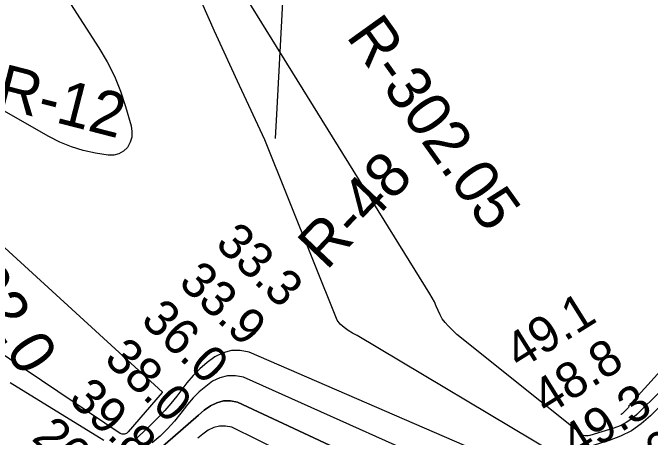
# Model space of a CAD drawing. Extents: x 3146026 to 3183936, y 897894 to 923344.
# Drawn here: x 3178564 to 3179758, y 907361 to 908156 of the extents above; entities that cross this region are included whole.
import ezdxf

# ---------------------------------------------------------------- set-up
doc = ezdxf.new("R2010")
doc.units = 0
for name, color, linetype in [('V-RIVR-RANG', 7, 'Continuous'), ('V-RIVR-RANG-IDEN', 7, 'Continuous'), ('V-TOPO-BNDY', 7, 'Continuous'), ('V-TOPO-DPTH', 7, 'Continuous'), ('V-TOPO-MAJR', 7, 'Continuous'), ('V-TOPO-MINR', 7, 'Continuous')]:
    doc.layers.add(name, color=color, linetype=linetype)

msp = doc.modelspace()

# ---------------------------------------------------------------- linework, layer by layer
at = {"layer": 'V-TOPO-BNDY'}
msp.add_lwpolyline([(3179055.9, 907920.1), (3179059, 907977.3), (3179070.3, 908187.8), (3179086, 908266.9), (3179155.2, 908616.5), (3179164, 908678.1), (3179212.7, 909018.7), (3179239, 909175.6), (3179275, 909390)], dxfattribs=at)
at = {"layer": 'V-TOPO-DPTH'}
msp.add_lwpolyline([(3178772.3, 907281.1), (3178912, 907402.4), (3178922.7, 907411.4), (3178934.2, 907419.8), (3178946.4, 907425.5), (3178958.9, 907428.9), (3178971.8, 907428.9), (3178985.1, 907426.5), (3179415.2, 907225.7)], dxfattribs=at)
at = {"layer": 'V-TOPO-MAJR'}
for points in [[(3178558.2, 908332.8), (3178570, 908323.9), (3178580.2, 908313.2), (3178589.3, 908301.3), (3178725.3, 908090.2), (3178740.5, 908064), (3178754.2, 908037.1), (3178765.5, 908009.2), (3178775.1, 907980.5), (3178785.7, 907943.8), (3178787.2, 907933.2), (3178786.8, 907922.9), (3178783.6, 907913.2), (3178778.6, 907903.7), (3178771.1, 907896.5), (3178762.7, 907891.4), (3178753.1, 907889.2), (3178742.7, 907889.1), (3178718.7, 907893), (3178695.9, 907898), (3178673.7, 907904.5), (3178652.3, 907913.4), (3178631.4, 907923.8), (3178347, 908085.6)], [(3180651.1, 908340.8), (3179840.7, 907482), (3179837.6, 907478.5), (3179758.9, 907400.7), (3179741.5, 907385.9), (3179723, 907373), (3179702.8, 907362.8), (3179681.4, 907354.6), (3179600.9, 907330.1), (3179595.5, 907329), (3179590.2, 907328.5), (3179584.9, 907329), (3179579.6, 907330.2), (3179209.3, 907551.4), (3179200.7, 907555.7), (3179192.5, 907560.7), (3179184.9, 907566.4), (3179177.6, 907572.7), (3179171.9, 907579.9), (3179035.9, 907917.9), (3178988.6, 908019.3), (3178942.1, 908121.1), (3178896.8, 908223.5)], [(3178194.1, 908039.5), (3178844.1, 907445.6), (3178844.1, 907445.5), (3178844.2, 907445.3), (3178844.1, 907445.2), (3178844, 907445), (3178843.9, 907444.9), (3178843.9, 907444.8), (3178843.8, 907444.8), (3178780.2, 907370.8), (3178776.9, 907368), (3178773, 907366.5), (3178768.8, 907366.4), (3178764.9, 907368), (3178441.1, 907585.9)]]:
    msp.add_lwpolyline(points, dxfattribs=at)
at = {"layer": 'V-TOPO-MINR'}
for points in [[(3180697.3, 908499.4), (3180667.6, 908461.5), (3180649.9, 908440.5), (3180631.4, 908420.2), (3180611.7, 908401.2), (3180591.1, 908382.9), (3179717.7, 907419.4), (3179718.1, 907418.5), (3179718.2, 907418), (3179717.7, 907416.5), (3179717.1, 907415.7), (3179707.8, 907406.6), (3179705.8, 907404.9), (3179703.7, 907403.4), (3179703.2, 907403.2)], [(3179777.4, 907447.2), (3179733.4, 907403.7), (3179723.7, 907395.4), (3179713.3, 907388.2), (3179702, 907382.5), (3179690.1, 907377.9), (3179645.1, 907364.2), (3179642.1, 907363.6), (3179639.2, 907363.4), (3179636.3, 907363.7), (3179633.3, 907364.3), (3179630.6, 907365.6), (3179628.2, 907367.1), (3179626.2, 907369.2), (3179395.9, 907553.3), (3179379.7, 907569.3), (3179373.9, 907575.8), (3179368.7, 907582.7), (3179364.5, 907590.2), (3179360.8, 907598.1), (3179357.5, 907606.3), (3179353.8, 907614.2), (3179349.7, 907622), (3179345.3, 907629.6), (3178925.4, 908306.6)], [(3179518.2, 907298.9), (3179007, 907520.4), (3178990.1, 907523.2), (3178973.6, 907523.1), (3178957.8, 907518.7), (3178942.3, 907511.3), (3178927.8, 907500.8), (3178914.2, 907489.3), (3178901.8, 907476.5), (3178890.1, 907462.9), (3178871.1, 907438.1), (3178860, 907424.4), (3178848.5, 907411), (3178836.5, 907398.1), (3178824, 907385.6), (3178798.3, 907361), (3178791.4, 907355.7)], [(3179461.3, 907265.1), (3178996, 907473.4), (3178980.9, 907476), (3178966.2, 907476), (3178952.1, 907472.1), (3178938.2, 907465.6), (3178925.3, 907456.1), (3178913.1, 907445.8), (3178901.9, 907434.4), (3178891.5, 907422.2), (3178878.8, 907405.7), (3178866.6, 907390.8), (3178853.6, 907376.4), (3178839.8, 907363), (3178825.3, 907350.2)], [(3178734.6, 907355), (3178559.2, 907462.6)], [(3179415.2, 907225.7), (3178985.1, 907426.5), (3178971.8, 907428.9), (3178958.9, 907428.9), (3178946.4, 907425.5), (3178934.2, 907419.8), (3178922.7, 907411.4), (3178912, 907402.4), (3178772.3, 907281.1)], [(3179359.4, 907190.2), (3178974.1, 907379.5), (3178962.7, 907381.7), (3178951.5, 907381.9), (3178940.7, 907378.9), (3178930.1, 907374), (3178920.2, 907366.7), (3178910.8, 907358.9)]]:
    msp.add_lwpolyline(points, dxfattribs=at)

# ---------------------------------------------------------------- texts
at = {"layer": 'V-RIVR-RANG'}
for s, rotation, p in [('33.3', 316.4183, (3178941.1, 907720.4)), ('33.9', 316.4183, (3178872.2, 907648)), ('49.1', 32.0783, (3179513.7, 907486.4)), ('36.0', 316.4183, (3178801.5, 907577.2)), ('38.0', 316.4183, (3178732.7, 907504.6)), ('48.8', 32.0783, (3179565, 907400.6)), ('39.8', 316.4183, (3178666.1, 907429.9)), ('49.3', 32.0783, (3179618.3, 907316)), ('26.3', 316.4183, (3178597.3, 907357.3)), ('35.6', 32.0783, (3179670.1, 907230.4))]:
    msp.add_text(s, height=67, rotation=rotation, dxfattribs=at).set_placement(p)
at = {"layer": 'V-RIVR-RANG-IDEN'}
for s, rotation, p in [('R-302.05', 305.6221, (3179187.2, 908111.7)), ('R-12', 345.6221, (3178528.4, 907980.2)), ('R-48', 46.5594, (3179151.6, 907671.8)), ('R-302.0', 302.6221, (3178369.1, 907804.2))]:
    msp.add_text(s, height=83, rotation=rotation, dxfattribs=at).set_placement(p)

doc.saveas('drawing.dxf')
